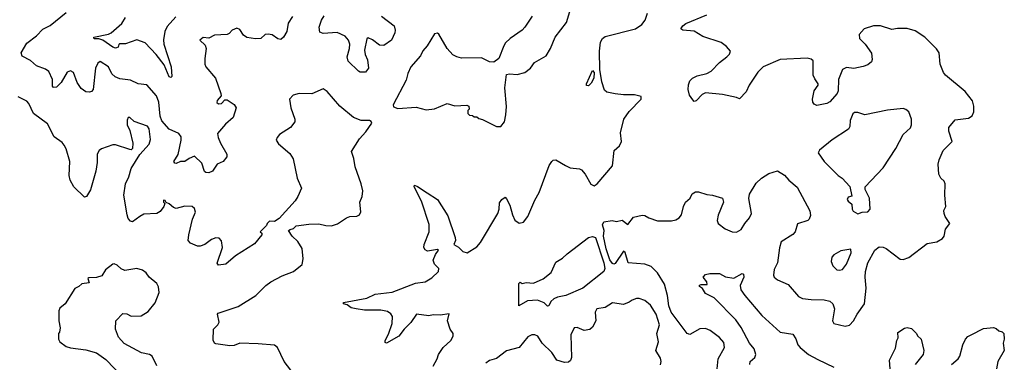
# Model space of a CAD drawing. Extents: x 2133461 to 2293071, y 753526 to 916327.
# Tile 374 of 459: x 2249625 to 2256602, y 840460 to 842889. Entities that reach past the tile are written whole.
import ezdxf

# ---------------------------------------------------------------- set-up
doc = ezdxf.new("R2010")
doc.units = 0

msp = doc.modelspace()

# ---------------------------------------------------------------- linework, layer by layer
at = {"layer": '0CON10XD'}
for points in [[(2251557.3, 842912.7), (2251528.1, 842865), (2251518.6, 842805), (2251494, 842765), (2251475, 842748.8), (2251455, 842753.8), (2251415, 842780.8), (2251385, 842787.5), (2251365, 842784), (2251334.4, 842755.6), (2251295, 842752.5), (2251235, 842763.1), (2251210.6, 842780.6), (2251185, 842818.8), (2251165, 842830), (2251130, 842815), (2251109.5, 842790.5), (2251095, 842783.3), (2251005, 842778.8), (2250965, 842757.5), (2250925, 842762.5), (2250902.5, 842745), (2250938.3, 842708.3), (2250947.5, 842685), (2250936.7, 842615), (2250936.7, 842575), (2250943.8, 842555), (2251012.5, 842475), (2251050, 842365), (2251051.7, 842348.3), (2251025, 842316.7), (2251022.9, 842302.9), (2251033.4, 842293.4), (2251055, 842294.4), (2251080, 842320), (2251095, 842320), (2251145, 842288.8), (2251158.8, 842265), (2251138.8, 842195), (2251082.4, 842147.6), (2251027.8, 842082.2), (2251030.6, 842055), (2251047.1, 842015), (2251093.8, 841935), (2251094, 841916), (2251066.2, 841885), (2251025, 841864), (2250992.3, 841815), (2250965, 841802.4), (2250945.2, 841805.2), (2250933.9, 841813.9), (2250915, 841871.4), (2250865, 841922.5), (2250825, 841906), (2250795.6, 841884.4), (2250765, 841882.9), (2250735, 841868.8), (2250725, 841871.2), (2250718, 841885), (2250747.2, 841932.8), (2250769.5, 842035), (2250769.1, 842059.1), (2250752.6, 842082.6), (2250685, 842113.1), (2250632.8, 842172.8), (2250620, 842205), (2250611.9, 842305), (2250595, 842350), (2250525, 842428), (2250465, 842434.4), (2250409.4, 842459.4), (2250335, 842468.8), (2250300.8, 842485), (2250279.2, 842505), (2250254.2, 842554.2), (2250195, 842593.8), (2250177.9, 842582.1), (2250163.4, 842546.6), (2250145.6, 842395), (2250135, 842380.8), (2250120, 842375), (2250095, 842378.1), (2250061.9, 842401.9), (2250033.5, 842445), (2250005.4, 842515.4), (2249985, 842527.5), (2249962.6, 842517.4), (2249919.2, 842445), (2249895, 842419.2), (2249885, 842410.8), (2249865, 842408.8), (2249858.3, 842418.3), (2249858.5, 842465), (2249832.7, 842522.7), (2249809.2, 842539.2), (2249745, 842561.1), (2249700.8, 842600.8), (2249641.5, 842631.5), (2249635.3, 842655), (2249676.3, 842723.7), (2249745, 842775.5), (2249788.9, 842821.1), (2249842, 842848), (2249955, 842940.5)], [(2253035, 842132.5), (2253060, 842165), (2253071.2, 842215), (2253073.9, 842273.9), (2253063.3, 842405), (2253075, 842500), (2253095, 842506.2), (2253149.5, 842500.5), (2253205, 842514), (2253245, 842546.2), (2253273.6, 842586.4), (2253355, 842633.8), (2253385.8, 842685), (2253420, 842765), (2253500.7, 842869.3), (2253536.9, 842995)], [(2250731.3, 842908.7), (2250670.2, 842839.8), (2250652.9, 842805), (2250643.7, 842746.3), (2250646.2, 842715), (2250698.8, 842555), (2250703.3, 842486.7), (2250695, 842480), (2250684.2, 842485), (2250650, 842570), (2250592, 842642), (2250514, 842724), (2250455, 842747.5), (2250375, 842717.8), (2250332.7, 842717.3), (2250326.7, 842713.3), (2250323.3, 842695), (2250305, 842686.9), (2250285, 842693.6), (2250215, 842744), (2250185, 842752.9), (2250153.7, 842753.7), (2250151.2, 842765), (2250255, 842786.2), (2250274.3, 842795), (2250348.8, 842861.2), (2250375, 842903.8)], [(2252190, 842915), (2252278.1, 842845), (2252286.9, 842815), (2252284.3, 842795.7), (2252260, 842745), (2252205, 842705.8), (2252175, 842707.5), (2252125.4, 842745.4), (2252095, 842760), (2252085, 842753.3), (2252068, 842672), (2252072.5, 842642.5), (2252090, 842605), (2252096.2, 842545), (2252075, 842517.5), (2252037, 842517), (2252025, 842523.3), (2251953.1, 842595), (2251945.6, 842625), (2251963.1, 842685), (2251965.4, 842715), (2251955.4, 842745), (2251932.4, 842772.4), (2251875, 842798.2), (2251775, 842791.1), (2251751.7, 842801.7), (2251748.1, 842835), (2251763.2, 842886.8), (2251783.7, 842916.3)], [(2252555, 840434.2), (2252584, 840485), (2252594, 840515), (2252626, 840565), (2252680, 840615), (2252698, 840645), (2252696.2, 840665), (2252676.7, 840695), (2252657.5, 840755), (2252667.5, 840805), (2252605.7, 840794.3), (2252555, 840796.7), (2252525, 840790.6), (2252437.5, 840802.5), (2252397, 840743), (2252349.4, 840695), (2252312.5, 840645), (2252225, 840596.7), (2252215, 840600), (2252216.2, 840615), (2252239.7, 840660.3), (2252265.6, 840735), (2252267.1, 840785), (2252254.5, 840804.5), (2252231.1, 840821.1), (2252185, 840830.9), (2252069.7, 840829.7), (2252009.7, 840839.7), (2251975, 840845.8), (2251945, 840867.5), (2251920, 840875), (2251920, 840885), (2252085, 840914.3), (2252145, 840943.5), (2252265, 840956.7), (2252429.3, 841020.7), (2252499.5, 841030.5), (2252545, 841060.4), (2252591.8, 841105), (2252595.5, 841125), (2252565.6, 841155), (2252554.5, 841185), (2252571.2, 841225), (2252592, 841255), (2252585, 841260), (2252515, 841247.5), (2252498.1, 841258.1), (2252489.5, 841275), (2252490.9, 841295), (2252526.4, 841385), (2252527.4, 841437.4), (2252472.1, 841602.1), (2252420, 841705), (2252423.6, 841716.4), (2252445, 841707.5), (2252512.4, 841662.4), (2252585, 841614), (2252659.9, 841499.9), (2252711.7, 841345), (2252712.6, 841325), (2252702.5, 841295), (2252735, 841275.8), (2252766.2, 841245), (2252795, 841237.5), (2252865, 841279.2), (2252890.9, 841309.1), (2253014.2, 841515), (2253024, 841545), (2253025, 841590), (2253042.5, 841615), (2253065, 841630), (2253075, 841620), (2253097.5, 841575), (2253116.7, 841505), (2253135, 841467.5), (2253165, 841446.7), (2253195, 841453.3), (2253225.7, 841494.3), (2253275, 841610), (2253305.4, 841664.6), (2253378, 841855), (2253395, 841883.3), (2253406.1, 841893.9), (2253425, 841896.7), (2253492.5, 841855), (2253525, 841840), (2253592.1, 841832.1), (2253606.2, 841825), (2253632.5, 841795), (2253673.6, 841723.6), (2253695, 841712.5), (2253716.7, 841725), (2253825, 841853.8), (2253837.7, 841962.3), (2253876.7, 841995), (2253888.8, 842025), (2253882.3, 842087.7), (2253906.2, 842185), (2253945, 842237.5), (2254030, 842325), (2254030, 842345), (2253983, 842357), (2253905, 842356.7), (2253843.9, 842363.9), (2253785, 842376.2), (2253769.7, 842389.7), (2253749.5, 842449.5), (2253736, 842536), (2253733.8, 842665), (2253741.3, 842728.7), (2253754.4, 842755.6), (2253775, 842770), (2253990, 842825), (2254034.2, 842855.8), (2254056.7, 842885), (2254073.3, 842935)], [(2253256.1, 842913.9), (2253204.6, 842835.4), (2253185.5, 842814.5), (2253101.2, 842755), (2253068.8, 842725), (2253055.8, 842704.2), (2253020, 842615), (2252985, 842587.5), (2252955, 842591.2), (2252898.3, 842618.3), (2252755, 842616.2), (2252722.5, 842625), (2252695, 842641.2), (2252654, 842685), (2252595, 842786.7), (2252585, 842793.3), (2252565, 842790), (2252512, 842705), (2252481.3, 842668.7), (2252466.1, 842633.9), (2252395.8, 842555), (2252375, 842507.5), (2252365, 842460), (2252272, 842285), (2252275, 842272.5), (2252305, 842260), (2252435, 842268.8), (2252505, 842250), (2252565, 842256.2), (2252655, 842296.2), (2252709.3, 842279.3), (2252793, 842283), (2252807.5, 842275), (2252810, 842255), (2252800, 842245), (2252800, 842225), (2252813, 842213), (2252835, 842210), (2252845, 842200), (2252865, 842200), (2252878.3, 842188.3), (2252905, 842182.5), (2253005, 842132.5), (2253035, 842132.5)], [(2253807.2, 841187.2), (2253780.5, 841265), (2253762.4, 841355), (2253767.1, 841395), (2253754.2, 841435), (2253764.6, 841455.4), (2253824.6, 841464.6), (2253855, 841457.5), (2253895, 841468), (2253935, 841436.7), (2253975, 841488.8), (2254036.1, 841503.9), (2254055, 841502), (2254083.3, 841485), (2254145, 841463.3), (2254245, 841464.4), (2254275, 841470), (2254299.2, 841485), (2254315.6, 841505), (2254329.2, 841565), (2254343.8, 841595), (2254376.2, 841625), (2254391.2, 841655), (2254415, 841669.2), (2254435, 841670), (2254495, 841648.8), (2254535, 841646.2), (2254606, 841625), (2254612.5, 841595), (2254575.5, 841504.5), (2254568.6, 841465), (2254575, 841444), (2254625, 841405.7), (2254675, 841385.6), (2254705, 841382.9), (2254738.3, 841401.7), (2254763.6, 841443.6), (2254796.9, 841485), (2254810.6, 841515), (2254792.6, 841622.6), (2254798, 841652), (2254845, 841730), (2254882.9, 841765), (2254935, 841798.2), (2254995, 841818), (2255046, 841786), (2255075, 841751.4), (2255135, 841701.2), (2255224.3, 841535), (2255229.1, 841500.9), (2255220, 841475), (2255210, 841465), (2255138.1, 841441.9), (2255119.4, 841385), (2255104.6, 841365.4), (2255020.8, 841315), (2255008.7, 841271.3), (2254995.6, 841165), (2254972.6, 841117.4), (2254967.7, 841077.7), (2254971.2, 841065), (2254995, 841046), (2255071.7, 841011.7), (2255145, 840925.8), (2255173, 840913), (2255234.7, 840904.7), (2255325, 840902.9), (2255365, 840894.4), (2255388.1, 840875), (2255400.3, 840840.3), (2255385.7, 840755), (2255394.4, 840734.4), (2255475, 840716), (2255505, 840723.8), (2255533.8, 840755), (2255559.1, 840800.9), (2255612.9, 840875), (2255623.8, 840986.2), (2255616.9, 841065), (2255620, 841105), (2255636, 841166), (2255686, 841255), (2255715, 841278), (2255744.1, 841275.9), (2255765, 841266.9), (2255865, 841192), (2255885, 841190), (2255925.7, 841204.3), (2256055, 841303.3), (2256125, 841313.3), (2256165, 841337.5), (2256176.2, 841355), (2256186.1, 841403.9), (2256217.5, 841445), (2256183.9, 841493.9), (2256176.4, 841516.4), (2256173.6, 841536.4), (2256187.5, 841565), (2256180, 841645), (2256183.8, 841725), (2256176.2, 841745), (2256153.8, 841765), (2256138, 841795), (2256134, 841865), (2256141.2, 841895), (2256168.3, 841961.7), (2256233.3, 842025), (2256208.3, 842098.3), (2256210, 842125), (2256255, 842180), (2256349.3, 842190.7), (2256375, 842207.5), (2256385.8, 842235), (2256385.6, 842275), (2256376.9, 842315), (2256325, 842380.6), (2256185.8, 842495.8), (2256171.2, 842515), (2256148, 842575), (2256140, 842655), (2256123, 842683), (2256040, 842765), (2255970.3, 842810.3), (2255915, 842825.8), (2255846.1, 842826.1), (2255805, 842818.8), (2255725, 842846.7), (2255675, 842846.7), (2255608.8, 842825), (2255573.3, 842785), (2255575.7, 842755), (2255617.5, 842715), (2255662.3, 842652.3), (2255666.1, 842606.1), (2255660.5, 842589.5), (2255635, 842570), (2255603.1, 842556.9), (2255535, 842544.3), (2255485, 842550.6), (2255455.8, 842535), (2255426.4, 842465), (2255424.3, 842385), (2255417.5, 842365), (2255365, 842308), (2255345, 842295.7), (2255275, 842281.4), (2255255, 842290.8), (2255244.5, 842304.5), (2255242.5, 842325), (2255254.5, 842385), (2255282.5, 842425), (2255283.3, 842435), (2255258.8, 842468.8), (2255249.1, 842495), (2255247.2, 842597.2), (2255235, 842610), (2255205, 842616.2), (2255015, 842607.5), (2254892.9, 842555), (2254855, 842516.9), (2254795.6, 842425), (2254773.1, 842376.9), (2254725, 842327.5), (2254705, 842338), (2254605, 842360), (2254485, 842371.2), (2254460.5, 842359.5), (2254420, 842315), (2254405, 842310), (2254395, 842320), (2254372.5, 842355), (2254363.3, 842395), (2254363.6, 842426.4), (2254373.9, 842456.1), (2254392.5, 842475), (2254425, 842491.2), (2254495, 842508.8), (2254525, 842524), (2254583.8, 842586.2), (2254637.1, 842625), (2254654.3, 842645), (2254661.4, 842665), (2254635, 842700), (2254595, 842726.9), (2254465, 842770.8), (2254405, 842806.9), (2254325.5, 842815.5), (2254310, 842825), (2254323.3, 842845), (2254345, 842861.2), (2254495, 842924.4)], [(2253655, 842420), (2253641.7, 842421.7), (2253642.5, 842435), (2253685, 842530), (2253696, 842515), (2253693.3, 842475), (2253675, 842440), (2253655, 842420)], [(2251546, 840405), (2251498.8, 840465), (2251451.2, 840565), (2251431.7, 840581.7), (2251315, 840592.5), (2251185, 840596), (2251145, 840580), (2251115, 840578), (2251015, 840592), (2251005, 840596.7), (2250997, 840617), (2250998.8, 840695), (2251028.8, 840725), (2251038.8, 840745), (2251027.5, 840802.5), (2251030.7, 840809.3), (2251173.3, 840855), (2251298, 840935), (2251368.8, 841005), (2251405, 841032), (2251485, 841073.8), (2251565, 841103.8), (2251625.8, 841154.2), (2251634, 841195), (2251627.3, 841267.3), (2251595, 841316.7), (2251556.7, 841355), (2251530, 841395), (2251541.7, 841401.7), (2251565, 841410), (2251585, 841427.5), (2251675, 841438.8), (2251745, 841441.2), (2251795, 841430), (2251835, 841428.8), (2251878.3, 841441.7), (2251940, 841485), (2251965, 841493.3), (2252015, 841497.5), (2252033, 841507), (2252043.6, 841526.4), (2252036, 841595), (2252052.5, 841635), (2252055.7, 841675), (2252045.8, 841725), (2252002.5, 841845), (2251992.5, 841905), (2251975.8, 841955), (2252034, 842045), (2252078.8, 842095), (2252120, 842155), (2252116.4, 842166.4), (2252104, 842174), (2252045, 842175.5), (2251991.4, 842195), (2251894.3, 842275), (2251805, 842381.2), (2251775, 842398.8), (2251695, 842364), (2251605, 842365.8), (2251562.5, 842355), (2251536.7, 842325), (2251546.7, 842263.3), (2251575.8, 842185), (2251574, 842165), (2251543.8, 842125), (2251465.8, 842074.2), (2251450, 842055), (2251443.3, 842035), (2251458.3, 842008.3), (2251539.5, 841939.5), (2251563.9, 841903.9), (2251591.2, 841765), (2251621.2, 841695), (2251596.2, 841635), (2251576.7, 841605), (2251465, 841480), (2251431.7, 841458.3), (2251395, 841460), (2251380, 841445), (2251375, 841430), (2251330, 841385), (2251340, 841375), (2251340, 841365), (2251289.3, 841300.7), (2251153.3, 841215), (2251085, 841156.2), (2251035, 841150), (2251023.6, 841163.6), (2251061.4, 841275), (2251055, 841322.5), (2251039.7, 841339.7), (2251015, 841343.8), (2250985, 841332), (2250936.7, 841295), (2250905, 841284), (2250885, 841284), (2250834.4, 841304.4), (2250820, 841325), (2250823.3, 841365), (2250850, 841475), (2250870.6, 841525), (2250865, 841551.2), (2250847.5, 841565), (2250795, 841567.1), (2250735, 841551.2), (2250715, 841558.8), (2250685, 841583.8), (2250662.5, 841592.5), (2250655, 841607.5), (2250645, 841608.8), (2250643.3, 841595), (2250652.5, 841585), (2250647.5, 841565), (2250619.8, 841530.2), (2250598, 841515), (2250505, 841509.6), (2250475.7, 841495), (2250425, 841456.5), (2250410, 841460), (2250395, 841479.2), (2250386.1, 841505), (2250364, 841645), (2250373.9, 841725), (2250398.8, 841775), (2250414.6, 841835.4), (2250477.5, 841932.5), (2250542.1, 842007.9), (2250551.2, 842038.8), (2250541.8, 842115), (2250530.5, 842135), (2250437.3, 842167.3), (2250405, 842196.7), (2250393.6, 842196.4), (2250387, 842177), (2250387.5, 842145), (2250404.5, 842104.5), (2250425.9, 842014.1), (2250423.6, 841976.4), (2250415, 841967.5), (2250405, 841968.8), (2250305, 842001.9), (2250285, 842003.1), (2250205, 841972.9), (2250189.3, 841960.7), (2250174.4, 841935), (2250173.9, 841876.1), (2250163.8, 841815), (2250125.8, 841684.2), (2250097.5, 841635), (2250085, 841630), (2250008.8, 841705), (2249982.7, 841752.7), (2249975.8, 841785), (2249981.5, 841885), (2249954.6, 841974.6), (2249939.8, 841999.8), (2249925, 842018), (2249868.3, 842058.3), (2249821.2, 842151.2), (2249721.9, 842225), (2249689.2, 842295), (2249675, 842312), (2249615, 842342)], [(2255565, 841513.3), (2255595.7, 841524.3), (2255635, 841528.1), (2255652.5, 841545), (2255646.2, 841625), (2255616, 841685), (2255616, 841704), (2255745, 841840), (2255833.2, 841976.8), (2255885.7, 842074.3), (2255937, 842123), (2255945.8, 842145), (2255946, 842185), (2255925.8, 842235.8), (2255905, 842253.3), (2255885, 842260), (2255775, 842247.5), (2255615, 842215.7), (2255565, 842232.3), (2255539.9, 842230.1), (2255529.3, 842220.7), (2255509.5, 842175), (2255506.9, 842133.1), (2255497.6, 842112.4), (2255383.2, 842036.8), (2255292.5, 841965), (2255283.3, 841945), (2255325, 841883.8), (2255425, 841783.8), (2255453.3, 841765), (2255507, 841707), (2255521.7, 841638.3), (2255495, 841631.2), (2255490, 841615), (2255495, 841602), (2255522, 841582), (2255524, 841545), (2255531.2, 841531.2), (2255565, 841513.3)], [(2253365, 840857.5), (2253341.7, 840881.7), (2253295, 840901.2), (2253223, 840897), (2253161.7, 840861.7), (2253161.7, 841018.3), (2253172.5, 841027.5), (2253185, 841020), (2253215, 841026.2), (2253265, 841022.5), (2253335, 841052.5), (2253392, 841098), (2253425, 841171.2), (2253471.7, 841198.3), (2253505, 841230), (2253655, 841344), (2253685, 841352.5), (2253705, 841345.8), (2253765.5, 841165), (2253771.4, 841125), (2253765.7, 841105), (2253615, 840986.2), (2253495, 840934), (2253437.3, 840922.7), (2253409.5, 840910.5), (2253388.3, 840891.7), (2253375, 840860), (2253365, 840857.5)], [(2255435, 841113.8), (2255455, 841118.8), (2255483.8, 841155), (2255516.2, 841236.2), (2255515, 841262.5), (2255445, 841250), (2255395, 841223.3), (2255381.2, 841205), (2255376, 841175), (2255386.2, 841145), (2255415, 841116.7), (2255435, 841113.8)], [(2254567.1, 840415), (2254574.4, 840485), (2254620, 840565), (2254615, 840601.2), (2254585.4, 840635.4), (2254519.2, 840685), (2254485, 840701.1), (2254445, 840698.6), (2254375, 840657.5), (2254355.6, 840665.6), (2254241.8, 840815), (2254225, 840860), (2254216.2, 840935), (2254195.4, 841015), (2254145.3, 841095.3), (2254100.3, 841140.3), (2254055, 841157.1), (2253936.2, 841166.2), (2253915, 841240), (2253905, 841248.8), (2253845, 841160.9), (2253835, 841156.4), (2253825, 841160.9), (2253807.2, 841187.2)], [(2250596.7, 840435), (2250563.3, 840505), (2250545, 840516.2), (2250488.3, 840528.3), (2250365, 840593.3), (2250325, 840637.5), (2250303.3, 840695), (2250306.7, 840755), (2250355, 840807.5), (2250385, 840803.3), (2250415, 840786.7), (2250485, 840790), (2250535, 840820), (2250585, 840882.5), (2250612.9, 840955), (2250608.6, 840995), (2250597.9, 841017.9), (2250543.3, 841065), (2250521.2, 841095), (2250495, 841112.9), (2250455, 841125.5), (2250370.9, 841110.9), (2250343.7, 841123.7), (2250315, 841150), (2250295, 841158), (2250284.1, 841155.9), (2250234.1, 841115.9), (2250206.1, 841073.9), (2250168.3, 841061.7), (2250115, 841060), (2250107.5, 841055), (2250116.4, 841023.6), (2250065, 841016.7), (2250045, 840997.5), (2250017, 840983), (2249947.5, 840875), (2249910, 840845), (2249902.5, 840825), (2249903.3, 840755), (2249912.5, 840705), (2249907.5, 840675), (2249900, 840665), (2249900, 840625), (2249910, 840605), (2249955, 840573.3), (2249985, 840562), (2250095, 840548.8), (2250168.3, 840528.3), (2250235, 840480), (2250360.7, 840350.7)], [(2254799.6, 840445), (2254801.5, 840465), (2254835.7, 840495), (2254841.5, 840515), (2254829.2, 840555), (2254797.2, 840597.2), (2254737.8, 840707.8), (2254700.7, 840760.7), (2254546.4, 840916.4), (2254485, 840948.8), (2254463.3, 840983.3), (2254443, 840997), (2254443.6, 841006.4), (2254455, 841012.5), (2254497, 841013), (2254495, 841030), (2254467.5, 841065), (2254485, 841082.5), (2254515, 841090), (2254585, 841090), (2254626.1, 841066.1), (2254685, 841058), (2254745, 841090), (2254754.2, 841084.2), (2254756.5, 841065), (2254731.4, 841005), (2254735.6, 840975), (2254763.4, 840933.4), (2254885, 840792), (2255013.3, 840675), (2255105, 840660), (2255125, 840627.5), (2255140, 840585), (2255156.2, 840565), (2255215.5, 840515.5), (2255280, 840480), (2255395, 840426.9)], [(2254165, 840443.3), (2254170.8, 840465), (2254165, 840490), (2254133.1, 840545), (2254151.8, 840605), (2254140, 840665), (2254159.1, 840725), (2254135, 840802.5), (2254094.4, 840865), (2254055, 840898.6), (2254015, 840912.5), (2253995, 840912.5), (2253965, 840901.2)], [(2253965, 840901.2), (2253944.2, 840885.8), (2253905, 840871.2), (2253825, 840882.5), (2253775, 840848.6), (2253715, 840838.8), (2253704.3, 840815.7), (2253706.9, 840755), (2253685, 840708.8), (2253665, 840692), (2253625, 840686.9), (2253575, 840708.1), (2253554.3, 840705.7), (2253531.1, 840655), (2253535.7, 840495), (2253527.7, 840472.3), (2253515, 840461.9), (2253485, 840458.8), (2253430.8, 840475), (2253395, 840531.1), (2253327.1, 840597.1), (2253296.5, 840645), (2253275, 840655.6), (2253255, 840655.6), (2253225, 840640), (2253165, 840564.4), (2253075, 840541.9), (2253005, 840487.1), (2252955, 840473.1), (2252928.6, 840455)], [(2255794.5, 840415), (2255790, 840475), (2255830.5, 840559.5), (2255840, 840615), (2255850, 840635), (2255848.3, 840671.7), (2255895, 840702.5), (2255915, 840707.5), (2255945, 840700), (2255980, 840665), (2255987, 840647), (2256012.5, 840625), (2256033.3, 840545), (2256026.7, 840515), (2255970, 840445)], [(2256228.6, 840445), (2256275, 840486), (2256286.4, 840503.6), (2256307.5, 840585), (2256327.5, 840625), (2256345, 840644), (2256366.7, 840655), (2256455, 840700), (2256525, 840707.5), (2256545, 840700), (2256563, 840683), (2256587, 840677), (2256600, 840665), (2256602.5, 840625), (2256593.3, 840595), (2256601.2, 840545), (2256556, 840465), (2256546, 840415)]]:
    msp.add_lwpolyline(points, dxfattribs=at)

doc.saveas('drawing.dxf')
